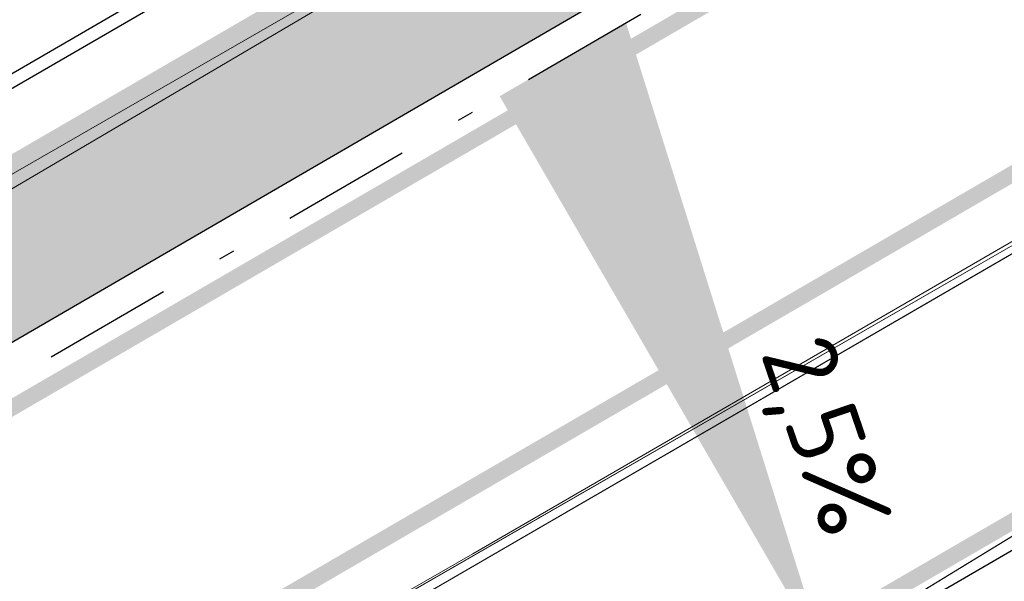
# Model space of a CAD drawing. Header units: metres. Extents: x 163628 to 167855, y 402678 to 405435.
# Tile 387 of 656: x 167375.32 to 167381.38, y 404847.57 to 404851.03. Entities that reach past the tile are written whole.
import ezdxf

# ---------------------------------------------------------------- set-up
doc = ezdxf.new("R2010")
doc.units = ezdxf.units.M
for name, pattern in [('X-CA190022.004-UO-DWM_Snelfietsroute$0$1-2', [3, 0, -2, 1]), ('X-CA190022.004-UO-DWM_Snelfietsroute$0$VH-GELEIDEBAND_50X200', [8, 4, -2, 0, -2]), ('X-CA190022.004-UO-DWM_Snelfietsroute$0$VH-OPSLUITBAND_80X200', [14, 8, -2, 2, -2]), ('X-CA190022.004-UO-DWM_Snelfietsroute$0$XX-HIDDEN', [4, 2, -2])]:
    doc.linetypes.add(name, pattern=pattern)
doc.layers.get('0').update_dxf_attribs({"lineweight": 25})
for name, color, linetype, lineweight in [('X-CA190022.004-UO-BGT_Ondergrond$0$GE_316_WGDFietspad_Vlak_GEM', 253, 'Continuous', 9), ('X-CA190022.004-UO-BGT_Ondergrond$0$GE_367_OWGBerm_groenvoorziening_grasenk_GEM', 253, 'Continuous', 9), ('X-CA190022.004-UO-DTM inmeting$0$B-WE-VH-VERHARDING_ASFALT-G', 246, 'Continuous', 0), ('X-CA190022.004-UO-DWM_Snelfietsroute$0$N-WE-GW-WATERGANG_GREPPEL_BODEM-G', 125, 'Continuous', 25), ('X-CA190022.004-UO-DWM_Snelfietsroute$0$N-WE-VH-KANTOPSLUITING_ACHTERKANTBAND-G', 125, 'Continuous', 25), ('X-CA190022.004-UO-DWM_Snelfietsroute$0$N-WE-VH-KANTOPSLUITING_GELEIDEBAND_50X200-G', 125, 'X-CA190022.004-UO-DWM_Snelfietsroute$0$VH-GELEIDEBAND_50X200', 25), ('X-CA190022.004-UO-DWM_Snelfietsroute$0$N-WE-VH-KANTOPSLUITING_OPSLUITBAND_80X200-G', 125, 'X-CA190022.004-UO-DWM_Snelfietsroute$0$VH-OPSLUITBAND_80X200', 25), ('X-CA190022.004-UO-DWM_Snelfietsroute$0$N-WE-VH-KANTVERHARDING-G', 125, 'Continuous', 25), ('X-CA190022.004-UO-DWM_Snelfietsroute$0$N-WE-VW-MARKERING_LANGS_STREEP_12-G', 7, 'X-CA190022.004-UO-DWM_Snelfietsroute$0$1-2', 35), ('X-CA190022.004-UO-DWM_Snelfietsroute$0$N-WE-VW-MARKERING_LANGS_STREEP_DOORGETROKKEN_010-G', 125, 'Continuous', 25), ('X-CA190022.004-UO-KAD_Percelen$0$B-WE-KG-GRENS_PERCEEL-GV', 150, 'Continuous', 9), ('X-CA190022.004-UO-TXT_Tekst 1op200$0$N-WE-VH-VERKANTING-G', 7, 'Continuous', 35), ('X-CA190022.004-UO-TXT_Tekst 1op200$0$N-WE-VH-VERKANTING-T18', 7, 'Continuous', 18)]:
    doc.layers.add(name, color=color, linetype=linetype, lineweight=lineweight)
doc.layers.add('X-CA190022.004-UO-DTM inmeting$0$X-XX-AL-MEETPUNT-S', color=246, linetype='Continuous', lineweight=0, plot=False)
for name, color, linetype, lineweight, transparency in [('X-CA190022.004-UO-KL_Wenstracé_v0.3$0$N-WE-KL-TRACE_WENSTRACE-G 1.0m', 74, 'Continuous', 35, 0.6), ('X-CA190022.004-UO-KLIC$0$B-WE-KL-ET_LS-G', 42, 'X-CA190022.004-UO-KLIC$0$1-200 LAAGSPANNING', 0, 0.25), ('X-CA190022.004-UO-KLIC$0$B-WE-KL-ET_LS_KABELBED-G', 42, 'X-CA190022.004-UO-KLIC$0$1-200 LAAGSPANNING', 0, 0.25)]:
    doc.layers.add(name, color=color, linetype=linetype, lineweight=lineweight, transparency=transparency)
doc.styles.add('X-CA190022.004-UO-KLIC$0$NLCS-ISO', font='NLCS-ISO.ttf')
doc.styles.add('X-CA190022.004-UO-TXT_Tekst 1op200$0$NLCS-ISO-M500-T18', font='NLCS-ISO.ttf', dxfattribs={"height": 0.9})
doc.linetypes.add('X-CA190022.004-UO-KLIC$0$1-200 LAAGSPANNING', pattern='A,1.5,-0.6,["LS",X-CA190022.004-UO-KLIC$0$NLCS-ISO,S=0.24,R=0,X=-0.45,Y=-0.12],-0.05', length=2.15)

# ---------------------------------------------------------------- blocks, each defined once
blk = doc.blocks.new('X-CA190022.004-UO-DTM inmeting$0$punt')
at = {"color": 0, "lineweight": -2}
blk.add_line((0, 0), (0, 0), dxfattribs=at)
blk = doc.blocks.new('*U76')
blk.add_solid([(-2.5, 0.9), (-2.5, 0), (1.4996, 0)])

msp = doc.modelspace()

# ---------------------------------------------------------------- linework, layer by layer
at = {"layer": 'X-CA190022.004-UO-BGT_Ondergrond$0$GE_316_WGDFietspad_Vlak_GEM', "flags": 128}
for points in [[(167368.981, 404846.466), (167381.557, 404853.698), (167382.306, 404854.129), (167386.437, 404856.505), (167387.316, 404857.01), (167388.203, 404857.52), (167398.04, 404863.177)], [(167400.407, 404860.553), (167389.923, 404854.524), (167320.883, 404814.824), (167303.817, 404805.142)]]:
    msp.add_lwpolyline(points, dxfattribs=at)
at = {"layer": 'X-CA190022.004-UO-BGT_Ondergrond$0$GE_367_OWGBerm_groenvoorziening_grasenk_GEM', "flags": 128}
for points in [[(167303.817, 404805.142), (167320.883, 404814.824), (167389.923, 404854.524), (167400.407, 404860.553)], [(167381.557, 404853.698), (167368.981, 404846.466), (167368.252, 404847.792), (167380.788, 404854.987), (167381.557, 404853.698)]]:
    msp.add_lwpolyline(points, dxfattribs=at)
at = {"layer": 'X-CA190022.004-UO-DTM inmeting$0$B-WE-VH-VERHARDING_ASFALT-G'}
for points in [[(167430.8, 404875.151, 9.098), (167423.159, 404870.896, 9.039), (167419.885, 404869.491, 9.019), (167415.21, 404867.573, 8.994), (167410.262, 404865.382, 8.975), (167407.47, 404864.131, 8.981), (167402.865, 404861.819, 9), (167397.822, 404858.933, 8.986), (167391.29, 404855.292, 8.963), (167385.092, 404851.787, 8.956), (167378.108, 404847.743, 8.957), (167370.351, 404843.291, 8.955)], [(167413.376, 404870.576, 9.069), (167409.294, 404868.793, 9.051), (167402.946, 404865.807, 9.04), (167397.19, 404862.576, 9.045), (167392.231, 404859.773, 9.029), (167387.419, 404856.919, 9.034), (167386.497, 404856.528, 9.036), (167382.221, 404854.07, 9.037), (167381.527, 404853.671, 9.03), (167374.765, 404849.697, 9.029), (167368.935, 404846.429, 9.02)]]:
    msp.add_polyline3d(points, dxfattribs=at)
at = {"layer": 'X-CA190022.004-UO-DWM_Snelfietsroute$0$N-WE-GW-WATERGANG_GREPPEL_BODEM-G', "linetype": 'X-CA190022.004-UO-DWM_Snelfietsroute$0$XX-HIDDEN', "ltscale": 0.2, "flags": 128}
msp.add_lwpolyline([(167368.6192, 404847.1307), (167379.8934, 404853.6742), (167380.4543, 404853.9997)], dxfattribs=at)
at = {"layer": 'X-CA190022.004-UO-DWM_Snelfietsroute$0$N-WE-VH-KANTOPSLUITING_ACHTERKANTBAND-G', "ltscale": 0.2, "flags": 128}
for points in [[(167319.5226, 404816.7296), (167321.4679, 404817.8427), (167322.3338, 404818.3399), (167323.1993, 404818.8378), (167324.0645, 404819.3362), (167324.9294, 404819.8352), (167325.7939, 404820.3348), (167326.6581, 404820.835), (167327.5219, 404821.3358), (167327.7272, 404821.455), (167394.6523, 404860.2976)], [(167368.3425, 404847.6062), (167368.745, 404846.9146), (167381.142, 404854.1097), (167380.7404, 404854.8016)]]:
    msp.add_lwpolyline(points, dxfattribs=at)
at = {"layer": 'X-CA190022.004-UO-DWM_Snelfietsroute$0$N-WE-VH-KANTOPSLUITING_GELEIDEBAND_50X200-G', "ltscale": 0.2, "flags": 128}
msp.add_lwpolyline([(167319.6226, 404816.5564), (167321.5674, 404817.6692), (167322.4334, 404818.1665), (167323.299, 404818.6644), (167324.1643, 404819.1629), (167325.0293, 404819.662), (167325.894, 404820.1617), (167326.7583, 404820.6619), (167327.6222, 404821.1628), (167327.8276, 404821.282), (167394.7527, 404860.1246)], dxfattribs=at)
at = {"layer": 'X-CA190022.004-UO-DWM_Snelfietsroute$0$N-WE-VH-KANTOPSLUITING_OPSLUITBAND_80X200-G', "ltscale": 0.2, "flags": 128}
msp.add_lwpolyline([(167368.2734, 404847.5659), (167368.716, 404846.8053), (167381.2513, 404854.0807), (167380.8096, 404854.8418)], dxfattribs=at)
at = {"layer": 'X-CA190022.004-UO-DWM_Snelfietsroute$0$N-WE-VH-KANTVERHARDING-G', "elevation": 9.3952}
msp.add_lwpolyline([(167329.8355, 404817.8224), (167396.7606, 404856.6651)], dxfattribs=at)
at = {"layer": 'X-CA190022.004-UO-DWM_Snelfietsroute$0$N-WE-VW-MARKERING_LANGS_STREEP_12-G', "linetype": 'X-CA190022.004-UO-DWM_Snelfietsroute$0$1-2', "const_width": 0.1, "flags": 128}
msp.add_lwpolyline([(167321.0534, 404815.0695, 0.001527), (167328.8316, 404819.5522), (167395.7566, 404858.3948, 0.023806), (167403.7512, 404863.5585, 0.023806)], format="xyb", dxfattribs=at)
at = {"layer": 'X-CA190022.004-UO-DWM_Snelfietsroute$0$N-WE-VW-MARKERING_LANGS_STREEP_DOORGETROKKEN_010-G', "const_width": 0.1, "flags": 128}
msp.add_lwpolyline([(167327.9029, 404821.1522), (167394.828, 404859.9949)], dxfattribs=at)
at = {"layer": 'X-CA190022.004-UO-DWM_Snelfietsroute$0$N-WE-VW-MARKERING_LANGS_STREEP_DOORGETROKKEN_010-G', "const_width": 0.1, "elevation": 9.3952, "flags": 128}
msp.add_lwpolyline([(167329.7602, 404817.9522), (167396.6853, 404856.7948)], dxfattribs=at)
at = {"layer": 'X-CA190022.004-UO-KAD_Percelen$0$B-WE-KG-GRENS_PERCEEL-GV', "flags": 128}
for points in [[(167511.504, 404935.8805), (167496.16, 404925.178), (167486.582, 404918.497), (167454.68, 404896.207), (167443.858, 404889.362), (167434.758, 404883.606), (167431.634, 404881.63), (167426.533, 404878.405), (167423.954, 404876.773), (167419.395, 404873.889), (167413.139, 404869.932), (167404.654, 404864.349), (167388.083, 404853.445), (167351.109, 404832.026)], [(167351.109, 404832.026), (167388.083, 404853.445), (167404.654, 404864.349), (167413.139, 404869.932), (167419.395, 404873.889), (167419.331, 404879.921), (167404.164, 404870.058), (167382.833, 404856.187), (167374.007, 404851.05), (167366.213, 404846.514)]]:
    msp.add_lwpolyline(points, dxfattribs=at)
at = {"layer": 'X-CA190022.004-UO-KL_Wenstracé_v0.3$0$N-WE-KL-TRACE_WENSTRACE-G 1.0m', "ltscale": 0.2, "const_width": 1, "flags": 128}
msp.add_lwpolyline([(167369.6499, 404846.3646), (167373.1095, 404848.3725), (167377.4339, 404850.8823), (167381.7583, 404853.3922), (167386.0827, 404855.902), (167387.3651, 404856.6463), (167390.3606, 404858.3849)], dxfattribs=at)
at = {"layer": 'X-CA190022.004-UO-KLIC$0$B-WE-KL-ET_LS-G'}
msp.add_lwpolyline([(167367.858, 404839.569), (167388.501, 404852.166), (167400.462, 404859.464), (167402.054, 404860.438), (167367.858, 404839.569), (167388.501, 404852.166), (167400.462, 404859.464), (167402.054, 404860.438)], dxfattribs=at)
at = {"layer": 'X-CA190022.004-UO-KLIC$0$B-WE-KL-ET_LS_KABELBED-G'}
msp.add_lwpolyline([(167229.408, 404765.532), (167230.078, 404765.306), (167235.706, 404768.097), (167258.199, 404779.249), (167267.462, 404783.842), (167268.385, 404784.323), (167280.358, 404790.876), (167302.33, 404802.902), (167323.774, 404814.639), (167346.185, 404826.906), (167354.641, 404831.534), (167355.547, 404832.057), (167367.858, 404839.569), (167388.501, 404852.166), (167400.462, 404859.464), (167402.054, 404860.438)], dxfattribs=at)

# ---------------------------------------------------------------- block references
at = {"layer": 'X-CA190022.004-UO-DTM inmeting$0$X-XX-AL-MEETPUNT-S', "linetype": 'ByBlock', "lineweight": -2}
msp.add_blockref('X-CA190022.004-UO-DTM inmeting$0$punt', (167378.108, 404847.743, 8.957), dxfattribs=at)
at = {"layer": 'X-CA190022.004-UO-TXT_Tekst 1op200$0$N-WE-VH-VERKANTING-G', "rotation": 300.1304558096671}
msp.add_blockref('*U76', (167379.5277, 404848.3976), dxfattribs=at)

# ---------------------------------------------------------------- next in the draw order: texts
at = {"layer": 'X-CA190022.004-UO-TXT_Tekst 1op200$0$N-WE-VH-VERKANTING-T18', "insert": (167380.502, 404848.5433), "char_height": 0.45, "width": 0.566625, "attachment_point": 2, "rotation": 288.88127, "style": 'X-CA190022.004-UO-TXT_Tekst 1op200$0$NLCS-ISO-M500-T18', "bg_fill": 3, "box_fill_scale": 1, "bg_fill_color": 256, "bg_fill_transparency": 0}
msp.add_mtext('2,5%', dxfattribs=at)

doc.saveas('drawing.dxf')
